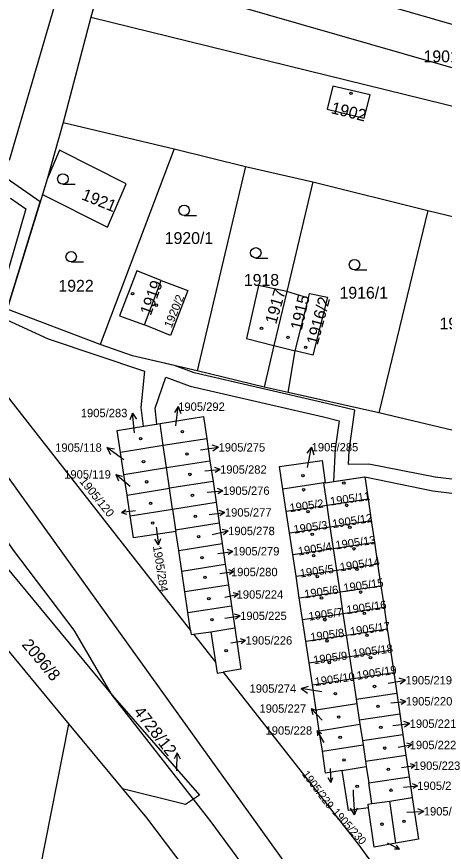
# Model space of a CAD drawing. Extents: x -756746 to -753363, y -1166406 to -1161727.
# Drawn here: x -755158.3 to -755096.9, y -1165086.9 to -1164967.1 of the extents above; entities that cross this region are included whole.
import ezdxf

# ---------------------------------------------------------------- set-up
doc = ezdxf.new("R2010")
doc.units = 0
for name, color, linetype in [('Hranice parcel', 7, 'Continuous'), ('Parcelní čísla', 7, 'Continuous'), ('Pop  PČ popisy', 7, 'Continuous'), ('Poz předměty', 7, 'Continuous'), ('Vnitřní kresba', 7, 'Continuous'), ('Věcná břemena k části', 7, 'Continuous'), ('Značky budov', 7, 'Continuous'), ('Značky kultur', 7, 'Continuous')]:
    doc.layers.add(name, color=color, linetype=linetype)

msp = doc.modelspace()

# ---------------------------------------------------------------- linework, layer by layer
at = {"layer": 'Hranice parcel'}
for p, q in [((-755142.02, -1164948.09), (-755147.65, -1164967.22)), ((-755150.26, -1164956.7), (-755159.39, -1164987.78)), ((-755147.65, -1164967.22), (-755151.64, -1164982.31)), ((-755147.65, -1164967.22), (-755058.41, -1164989.12)), ((-755151.64, -1164982.31), (-755153.93, -1164990.49)), ((-755151.64, -1164982.31), (-755135.7, -1164986.09)), ((-755135.7, -1164986.09), (-755146.3, -1165014.2)), ((-755135.7, -1164986.09), (-755125.45, -1164988.66)), ((-755125.45, -1164988.66), (-755132.39, -1165017.98)), ((-755125.45, -1164988.66), (-755115.76, -1164990.83)), ((-755153.93, -1164990.49), (-755154.6, -1164992.66)), ((-755115.76, -1164990.83), (-755119.51, -1165006.59)), ((-755115.76, -1164990.83), (-755099.28, -1164994.98)), ((-755154.6, -1164992.66), (-755159.64, -1165009.12)), ((-755099.28, -1164994.98), (-755106.3, -1165023.99)), ((-755099.28, -1164994.98), (-755084.7, -1164998.43)), ((-755139.93, -1165011.38), (-755137.57, -1165005)), ((-755119.51, -1165006.59), (-755121.36, -1165014.36)), ((-755116.42, -1165007.54), (-755119.51, -1165006.59)), ((-755118.33, -1165015.1), (-755116.42, -1165007.54)), ((-755146.3, -1165014.2), (-755159.64, -1165009.12)), ((-755121.36, -1165014.36), (-755122.79, -1165020.33)), ((-755119.32, -1165021.1), (-755118.33, -1165015.1)), ((-755163.64, -1165016.58), (-755133.33, -1165055.24)), ((-755122.79, -1165020.33), (-755132.39, -1165017.98)), ((-755119.32, -1165021.1), (-755122.79, -1165020.33)), ((-755106.3, -1165023.99), (-755119.32, -1165021.1)), ((-755095.65, -1165026.55), (-755106.3, -1165023.99)), ((-755137.25, -1165028.71), (-755137.71, -1165025.54)), ((-755137.25, -1165028.71), (-755143.4, -1165029.68)), ((-755131.02, -1165027.72), (-755137.25, -1165028.71)), ((-755136.78, -1165031.87), (-755137.25, -1165028.71)), ((-755131.02, -1165027.72), (-755130.55, -1165030.89)), ((-755142.91, -1165032.84), (-755143.4, -1165029.68)), ((-755136.78, -1165031.87), (-755130.55, -1165030.89)), ((-755130.55, -1165030.89), (-755130.11, -1165033.86)), ((-755142.91, -1165032.84), (-755136.78, -1165031.87)), ((-755136.35, -1165034.84), (-755136.78, -1165031.87)), ((-755170.82, -1165032.84), (-755144.59, -1165064.52)), ((-755142.45, -1165035.81), (-755142.91, -1165032.84)), ((-755130.11, -1165033.86), (-755136.35, -1165034.84)), ((-755130.11, -1165033.86), (-755129.67, -1165036.84)), ((-755114.21, -1165034.07), (-755120.07, -1165034.95)), ((-755113.99, -1165034.05), (-755114.21, -1165034.07)), ((-755113.74, -1165037.25), (-755114.21, -1165034.07)), ((-755142.45, -1165035.81), (-755136.35, -1165034.84)), ((-755141.99, -1165038.77), (-755142.45, -1165035.81)), ((-755135.91, -1165037.82), (-755136.35, -1165034.84)), ((-755119.59, -1165038.13), (-755120.07, -1165034.95)), ((-755135.91, -1165037.82), (-755129.67, -1165036.84)), ((-755129.67, -1165036.84), (-755129.23, -1165039.8)), ((-755113.74, -1165037.25), (-755107.86, -1165036.36)), ((-755107.86, -1165036.36), (-755107.4, -1165039.47)), ((-755141.99, -1165038.77), (-755135.91, -1165037.82)), ((-755135.91, -1165037.82), (-755135.47, -1165040.8)), ((-755119.59, -1165038.13), (-755113.74, -1165037.25)), ((-755119.12, -1165041.23), (-755119.59, -1165038.13)), ((-755113.27, -1165040.35), (-755113.74, -1165037.25)), ((-755113.27, -1165040.35), (-755107.4, -1165039.47)), ((-755107.4, -1165039.47), (-755106.94, -1165042.59)), ((-755135.47, -1165040.8), (-755129.23, -1165039.8)), ((-755129.23, -1165039.8), (-755128.79, -1165042.77)), ((-755119.12, -1165041.23), (-755113.27, -1165040.35)), ((-755112.81, -1165043.47), (-755113.27, -1165040.35)), ((-755135.47, -1165040.8), (-755135.44, -1165041.03)), ((-755135.03, -1165043.77), (-755135.44, -1165041.03)), ((-755118.65, -1165044.34), (-755119.12, -1165041.23)), ((-755135.03, -1165043.77), (-755128.79, -1165042.77)), ((-755128.79, -1165042.77), (-755128.35, -1165045.75)), ((-755112.81, -1165043.47), (-755106.94, -1165042.59)), ((-755106.94, -1165042.59), (-755106.48, -1165045.7)), ((-755134.59, -1165046.74), (-755135.03, -1165043.77)), ((-755118.65, -1165044.34), (-755112.81, -1165043.47)), ((-755112.34, -1165046.58), (-755112.81, -1165043.47)), ((-755118.19, -1165047.46), (-755118.65, -1165044.34)), ((-755134.59, -1165046.74), (-755128.35, -1165045.75)), ((-755128.35, -1165045.75), (-755127.91, -1165048.72)), ((-755118.19, -1165047.46), (-755112.34, -1165046.58)), ((-755112.34, -1165046.58), (-755106.48, -1165045.7)), ((-755111.87, -1165049.7), (-755112.34, -1165046.58)), ((-755106.48, -1165045.7), (-755106.01, -1165048.83)), ((-755134.15, -1165049.71), (-755134.59, -1165046.74)), ((-755117.72, -1165050.56), (-755118.19, -1165047.46)), ((-755127.91, -1165048.72), (-755134.15, -1165049.71)), ((-755127.91, -1165048.72), (-755127.47, -1165051.69)), ((-755111.87, -1165049.7), (-755106.01, -1165048.83)), ((-755106.01, -1165048.83), (-755105.56, -1165051.9)), ((-755133.71, -1165052.67), (-755134.15, -1165049.71)), ((-755117.72, -1165050.56), (-755111.87, -1165049.7)), ((-755111.41, -1165052.79), (-755111.87, -1165049.7)), ((-755117.25, -1165053.69), (-755117.72, -1165050.56)), ((-755133.71, -1165052.67), (-755127.47, -1165051.69)), ((-755133.33, -1165055.24), (-755133.71, -1165052.67)), ((-755127.47, -1165051.69), (-755127, -1165054.86)), ((-755111.41, -1165052.79), (-755105.56, -1165051.9)), ((-755105.56, -1165051.9), (-755105.1, -1165055)), ((-755117.25, -1165053.69), (-755111.41, -1165052.79)), ((-755116.78, -1165056.79), (-755117.25, -1165053.69)), ((-755110.94, -1165055.9), (-755111.41, -1165052.79)), ((-755130.42, -1165055.44), (-755127, -1165054.86)), ((-755110.94, -1165055.9), (-755105.1, -1165055)), ((-755105.1, -1165055), (-755104.64, -1165058.09)), ((-755116.78, -1165056.79), (-755110.94, -1165055.9)), ((-755110.48, -1165058.98), (-755110.94, -1165055.9)), ((-755116.32, -1165059.87), (-755116.78, -1165056.79)), ((-755110.48, -1165058.98), (-755104.64, -1165058.09)), ((-755104.64, -1165058.09), (-755104.17, -1165061.27)), ((-755116.32, -1165059.87), (-755110.48, -1165058.98)), ((-755115.84, -1165063.03), (-755116.32, -1165059.87)), ((-755110, -1165062.15), (-755110.48, -1165058.98)), ((-755115.84, -1165063.03), (-755110, -1165062.15)), ((-755110, -1165062.15), (-755104.17, -1165061.27)), ((-755110, -1165062.15), (-755109.56, -1165065.12)), ((-755104.17, -1165061.27), (-755103.73, -1165064.24)), ((-755115.3, -1165066.66), (-755115.84, -1165063.03)), ((-755132.91, -1165079.45), (-755144.59, -1165064.52)), ((-755109.56, -1165065.12), (-755103.73, -1165064.24)), ((-755103.73, -1165064.24), (-755103.29, -1165067.22)), ((-755109.46, -1165065.76), (-755115.3, -1165066.66)), ((-755109.56, -1165065.12), (-755109.46, -1165065.76)), ((-755109.46, -1165065.76), (-755109.11, -1165068.08)), ((-755114.85, -1165069.63), (-755115.3, -1165066.66)), ((-755109.11, -1165068.08), (-755103.29, -1165067.22)), ((-755109.11, -1165068.08), (-755109.02, -1165068.71)), ((-755103.29, -1165067.22), (-755102.85, -1165070.19)), ((-755160.42, -1165117.49), (-755150.8, -1165068.69)), ((-755150.8, -1165068.69), (-755143.12, -1165077.96)), ((-755114.85, -1165069.63), (-755109.02, -1165068.71)), ((-755109.02, -1165068.71), (-755108.67, -1165071.05)), ((-755114.41, -1165072.59), (-755114.85, -1165069.63)), ((-755108.67, -1165071.05), (-755102.85, -1165070.19)), ((-755102.85, -1165070.19), (-755102.41, -1165073.15)), ((-755114.41, -1165072.59), (-755108.58, -1165071.66)), ((-755108.67, -1165071.05), (-755108.58, -1165071.66)), ((-755108.58, -1165071.66), (-755108.23, -1165074.02)), ((-755108.23, -1165074.02), (-755102.41, -1165073.15)), ((-755108.23, -1165074.02), (-755108.12, -1165074.75)), ((-755102.41, -1165073.15), (-755101.95, -1165076.27)), ((-755111.57, -1165075.32), (-755108.12, -1165074.75)), ((-755108.12, -1165074.75), (-755107.76, -1165077.13)), ((-755107.76, -1165077.13), (-755101.95, -1165076.27)), ((-755101.95, -1165076.27), (-755101.51, -1165079.24)), ((-755107.31, -1165080.1), (-755107.76, -1165077.13)), ((-755107.31, -1165080.1), (-755104.75, -1165079.72)), ((-755104.75, -1165079.72), (-755101.51, -1165079.24)), ((-755103.89, -1165085.78), (-755104.75, -1165079.72))]:
    msp.add_line(p, q, dxfattribs=at)
for points in [[(-755140.25, -1164955.42), (-755056.4, -1164979.54), (-755058.13, -1164985.32), (-755141.94, -1164961.18), (-755140.25, -1164955.42)], [(-755113.71, -1164980.41), (-755108.41, -1164981.73), (-755107.56, -1164978.34), (-755112.9, -1164977.11), (-755113.71, -1164980.41)], [(-755154.6, -1164992.66), (-755145.25, -1164997.38), (-755144.35, -1164995.26), (-755142.59, -1164991.13), (-755152.14, -1164986.31), (-755153.93, -1164990.49)], [(-755137.57, -1165005), (-755141.03, -1165003.62), (-755143.52, -1165010.06), (-755139.93, -1165011.38)], [(-755137.57, -1165005), (-755133.72, -1165006.45), (-755136.2, -1165012.89), (-755139.93, -1165011.38)], [(-755119.51, -1165006.59), (-755123.56, -1165005.74), (-755125.29, -1165013.34), (-755121.36, -1165014.36)], [(-755116.42, -1165007.54), (-755116.25, -1165006.87), (-755113.67, -1165007.39), (-755115.77, -1165015.75), (-755118.33, -1165015.1)], [(-755132.39, -1165017.98), (-755141.66, -1165015.83), (-755146.3, -1165014.2)], [(-755137.71, -1165025.54), (-755131.49, -1165024.55), (-755131.02, -1165027.72)], [(-755143.4, -1165029.68), (-755143.89, -1165026.52), (-755137.71, -1165025.54)], [(-755144.59, -1165064.52), (-755150.03, -1165055.18), (-755158.73, -1165043.7), (-755167.99, -1165030.34), (-755170.82, -1165032.84)], [(-755120.07, -1165034.95), (-755120.55, -1165031.73), (-755114.45, -1165030.86), (-755113.99, -1165034.05)], [(-755113.99, -1165034.05), (-755108.33, -1165033.18), (-755107.86, -1165036.36)], [(-755135.44, -1165041.03), (-755141.5, -1165041.94), (-755141.99, -1165038.77)], [(-755175.48, -1165047.75), (-755165.04, -1165051.46), (-755150.8, -1165068.69)], [(-755127, -1165054.86), (-755126.12, -1165060.81), (-755128.64, -1165061.22)], [(-755133.33, -1165055.24), (-755133.24, -1165055.84), (-755132.9, -1165055.79), (-755130.42, -1165055.44)], [(-755130.42, -1165055.44), (-755129.77, -1165059.78), (-755129.53, -1165061.36), (-755128.64, -1165061.22)], [(-755128.64, -1165061.22), (-755109.28, -1165085.91), (-755070.16, -1165139.75), (-755029.65, -1165203.95), (-755020.68, -1165217.39)], [(-755144.59, -1165064.52), (-755132.03, -1165078.87), (-755132.91, -1165079.45)], [(-755111.57, -1165075.32), (-755113.94, -1165075.71), (-755114.41, -1165072.59)], [(-755107.77, -1165080.69), (-755110.65, -1165081.1), (-755111.57, -1165075.32)], [(-755143.12, -1165077.96), (-755139.65, -1165082.14), (-755113.63, -1165116.54), (-755104.24, -1165130.26)], [(-755132.91, -1165079.45), (-755134.07, -1165080.21), (-755143.12, -1165077.96)], [(-755071.5, -1165165.83), (-755094.76, -1165131.6), (-755113.5, -1165105.68), (-755130.36, -1165082.71), (-755132.91, -1165079.45)], [(-755107.77, -1165080.69), (-755107.84, -1165080.18), (-755107.31, -1165080.1)], [(-755101.51, -1165079.24), (-755100.63, -1165085.18), (-755103.89, -1165085.78)], [(-755103.89, -1165085.78), (-755107, -1165086.36), (-755107.77, -1165080.69)]]:
    msp.add_lwpolyline(points, dxfattribs=at)
at = {"layer": 'Pop  PČ popisy'}
for p, q in [((-755135.09, -1165023.11), (-755135.66, -1165023.97)), ((-755135.43, -1165025.85), (-755135.09, -1165023.11)), ((-755135.09, -1165023.11), (-755134.75, -1165024.08)), ((-755141.67, -1165024.03), (-755142.04, -1165025.02)), ((-755141.37, -1165026.86), (-755141.67, -1165024.03)), ((-755141.67, -1165024.03), (-755141.09, -1165024.92)), ((-755129.32, -1165028.95), (-755130.24, -1165028.64)), ((-755142.92, -1165030.74), (-755145.35, -1165028.98)), ((-755145.35, -1165028.98), (-755144.24, -1165029.16)), ((-755145.35, -1165028.98), (-755144.83, -1165029.97)), ((-755131.9, -1165029.31), (-755129.32, -1165028.95)), ((-755129.32, -1165028.95), (-755130.12, -1165029.5)), ((-755115.95, -1165028.94), (-755116.64, -1165029.81)), ((-755116.57, -1165031.87), (-755115.95, -1165028.94)), ((-755115.95, -1165028.94), (-755115.66, -1165030.02)), ((-755131.3, -1165032.31), (-755129.08, -1165032.16)), ((-755129.08, -1165032.16), (-755129.85, -1165031.84)), ((-755129.08, -1165032.16), (-755129.8, -1165032.58)), ((-755142, -1165034.59), (-755144.07, -1165032.85)), ((-755144.07, -1165032.85), (-755143.09, -1165033.09)), ((-755144.07, -1165032.85), (-755143.67, -1165033.78)), ((-755130.95, -1165035.39), (-755128.68, -1165035.19)), ((-755128.68, -1165035.19), (-755129.47, -1165034.88)), ((-755128.68, -1165035.19), (-755129.4, -1165035.64)), ((-755143.23, -1165038.33), (-755142.61, -1165037.9)), ((-755141.24, -1165038.05), (-755143.23, -1165038.33)), ((-755143.23, -1165038.33), (-755142.52, -1165038.57)), ((-755130.67, -1165038.61), (-755128.41, -1165038.29)), ((-755128.41, -1165038.29), (-755129.22, -1165038.02)), ((-755128.41, -1165038.29), (-755129.11, -1165038.78)), ((-755138.27, -1165040.42), (-755137.92, -1165042.95)), ((-755130.22, -1165041.48), (-755127.94, -1165040.95)), ((-755127.94, -1165040.95), (-755128.79, -1165040.75)), ((-755127.94, -1165040.95), (-755128.61, -1165041.51)), ((-755137.92, -1165042.95), (-755138.45, -1165042.16)), ((-755137.92, -1165042.95), (-755137.61, -1165042.04)), ((-755129.43, -1165044.19), (-755127.26, -1165043.89)), ((-755127.26, -1165043.89), (-755128.04, -1165043.62)), ((-755127.26, -1165043.89), (-755127.93, -1165044.35)), ((-755127.11, -1165046.8), (-755127.82, -1165046.55)), ((-755129.11, -1165047.05), (-755127.11, -1165046.8)), ((-755127.11, -1165046.8), (-755127.74, -1165047.22)), ((-755128.43, -1165050.46), (-755126.47, -1165050.01)), ((-755126.47, -1165050.01), (-755127.2, -1165049.83)), ((-755126.47, -1165050.01), (-755127.05, -1165050.49)), ((-755128.41, -1165053.49), (-755126.22, -1165053.14)), ((-755126.22, -1165053.14), (-755127.01, -1165052.89)), ((-755126.22, -1165053.14), (-755126.89, -1165053.62)), ((-755127.53, -1165057.02), (-755125.43, -1165056.69)), ((-755125.43, -1165056.69), (-755126.18, -1165056.45)), ((-755125.43, -1165056.69), (-755126.07, -1165057.15)), ((-755102.48, -1165062.38), (-755103.39, -1165062.11)), ((-755117.46, -1165063.57), (-755116.4, -1165063.23)), ((-755104.99, -1165062.82), (-755102.48, -1165062.38)), ((-755102.48, -1165062.38), (-755103.24, -1165062.94)), ((-755114.5, -1165064.04), (-755117.46, -1165063.57)), ((-755117.46, -1165063.57), (-755116.55, -1165064.22)), ((-755104.57, -1165065.65), (-755102.45, -1165065.43)), ((-755102.45, -1165065.43), (-755103.2, -1165065.15)), ((-755102.45, -1165065.43), (-755103.12, -1165065.85)), ((-755114.43, -1165068.12), (-755116.04, -1165066.46)), ((-755116.04, -1165066.46), (-755115.22, -1165066.75)), ((-755116.04, -1165066.46), (-755115.78, -1165067.28)), ((-755104.28, -1165068.9), (-755101.87, -1165068.6)), ((-755101.87, -1165068.6), (-755102.72, -1165068.3)), ((-755101.87, -1165068.6), (-755102.62, -1165069.1)), ((-755114.16, -1165071.34), (-755115.17, -1165069.6)), ((-755115.17, -1165069.6), (-755114.54, -1165070.01)), ((-755115.17, -1165069.6), (-755115.12, -1165070.35)), ((-755103.53, -1165072.01), (-755101.56, -1165071.63)), ((-755101.56, -1165071.63), (-755102.28, -1165071.43)), ((-755101.56, -1165071.63), (-755102.15, -1165072.08)), ((-755135.26, -1165072.8), (-755135.7, -1165073.65)), ((-755135.3, -1165075.38), (-755135.26, -1165072.8)), ((-755135.26, -1165072.8), (-755134.84, -1165073.67)), ((-755113.3, -1165075.04), (-755113.2, -1165077.05)), ((-755103.06, -1165074.89), (-755101.07, -1165074.61)), ((-755101.07, -1165074.61), (-755101.78, -1165074.37)), ((-755101.07, -1165074.61), (-755101.69, -1165075.04)), ((-755113.2, -1165077.05), (-755113.57, -1165076.4)), ((-755113.2, -1165077.05), (-755112.9, -1165076.36)), ((-755102.78, -1165077.72), (-755100.78, -1165077.54)), ((-755100.78, -1165077.54), (-755101.47, -1165077.27)), ((-755100.78, -1165077.54), (-755101.42, -1165077.94)), ((-755110, -1165078.11), (-755109.97, -1165078.72)), ((-755109.97, -1165078.72), (-755109.81, -1165081.72)), ((-755109.81, -1165081.72), (-755110.36, -1165080.74)), ((-755109.81, -1165081.72), (-755109.36, -1165080.69)), ((-755102.31, -1165081.34), (-755099.85, -1165081.21)), ((-755099.85, -1165081.21), (-755100.69, -1165080.84)), ((-755099.85, -1165081.21), (-755100.65, -1165081.66)), ((-755105.12, -1165085.73), (-755103.33, -1165086.64)), ((-755103.33, -1165086.64), (-755103.77, -1165086.04)), ((-755103.33, -1165086.64), (-755104.08, -1165086.64))]:
    msp.add_line(p, q, dxfattribs=at)
at = {"layer": 'Poz předměty'}
for p, q in [((-755146.57, -1165051.26), (-755159.45, -1165033.28)), ((-755108.7, -1165103.93), (-755146.57, -1165051.26))]:
    msp.add_line(p, q, dxfattribs=at)
at = {"layer": 'Vnitřní kresba'}
for p, q in [((-755121.36, -1165014.36), (-755118.33, -1165015.1)), ((-755132.9, -1165055.79), (-755129.77, -1165059.78))]:
    msp.add_line(p, q, dxfattribs=at)
at = {"layer": 'Věcná břemena k části'}
for points in [[(-755090.64, -1165034.16), (-755098.22, -1165033.23), (-755107.75, -1165031.35), (-755110.68, -1165031.4), (-755110.56, -1165029.39), (-755109.74, -1165023.62), (-755113.78, -1165022.66), (-755132.81, -1165018.27), (-755135.64, -1165017.23), (-755141.66, -1165015.83), (-755146.3, -1165014.2), (-755159.64, -1165009.12), (-755154.92, -1164993.71), (-755159.66, -1164990.4)], [(-755159.16, -1164993.18), (-755156.97, -1164994.71), (-755161.1, -1165008.83)], [(-755160.32, -1165010.38), (-755153.75, -1165013.4), (-755139.96, -1165018.03), (-755140.46, -1165023.24), (-755140.14, -1165025.93), (-755138.17, -1165025.61), (-755138.43, -1165023.34), (-755136.88, -1165018.9), (-755133.39, -1165020.19), (-755114.24, -1165024.6), (-755111.98, -1165025.14), (-755112.56, -1165029.19), (-755112.83, -1165033.87), (-755108.33, -1165033.18), (-755098.54, -1165035.21), (-755091.1, -1165036.12)]]:
    msp.add_lwpolyline(points, dxfattribs=at)
at = {"layer": 'Značky budov'}
for centre in [(-755110.3, -1164978.16), (-755141.66, -1165006.89), (-755138.25, -1165008.55), (-755123.15, -1165011.87), (-755119.33, -1165013.17), (-755116.8, -1165014.62), (-755140.5, -1165027.71), (-755134.51, -1165026.7), (-755133.84, -1165029.9), (-755140.09, -1165031.02), (-755133.43, -1165032.85), (-755117.21, -1165033.04), (-755139.64, -1165033.91), (-755111.33, -1165034.09), (-755133.06, -1165035.85), (-755117.1, -1165035.05), (-755139.06, -1165036.98), (-755110.92, -1165037.3), (-755116.48, -1165038.19), (-755132.65, -1165038.86), (-755138.77, -1165039.82), (-755110.47, -1165040.44), (-755132.16, -1165041.79), (-755115.87, -1165041.45), (-755115.67, -1165044.49), (-755109.88, -1165043.52), (-755131.7, -1165044.79), (-755109.45, -1165046.48), (-755131.26, -1165047.6), (-755115.15, -1165047.52), (-755108.92, -1165049.74), (-755130.71, -1165050.67), (-755114.54, -1165050.59), (-755108.4, -1165052.79), (-755130.27, -1165053.69), (-755114.06, -1165053.71), (-755108.01, -1165055.93), (-755113.75, -1165056.73), (-755128.22, -1165058.14), (-755113.4, -1165059.88), (-755107.5, -1165059.13), (-755106.93, -1165063.28), (-755112.54, -1165064.32), (-755106.42, -1165066.12), (-755112.07, -1165067.67), (-755106.02, -1165069.15), (-755111.86, -1165070.57), (-755105.46, -1165072.13), (-755111.3, -1165073.82), (-755104.95, -1165075.16), (-755109.42, -1165077.61), (-755104.56, -1165078.17), (-755102.69, -1165082.65), (-755105.84, -1165083.04)]:
    msp.add_circle(centre, 0.175, dxfattribs=at)
at = {"layer": 'Značky kultur'}
for p, q in [((-755151.66, -1164991.19), (-755149.91, -1164991.19)), ((-755134.25, -1164995.69), (-755132.5, -1164995.69)), ((-755150.47, -1165002.35), (-755148.72, -1165002.35)), ((-755123.97, -1165001.79), (-755122.22, -1165001.79)), ((-755109.8, -1165003.49), (-755108.05, -1165003.49))]:
    msp.add_line(p, q, dxfattribs=at)
for centre in [(-755151.66, -1164990.44), (-755134.25, -1164994.94), (-755150.47, -1165001.6), (-755123.97, -1165001.04), (-755109.8, -1165002.74)]:
    msp.add_circle(centre, 0.75, dxfattribs=at)

# ---------------------------------------------------------------- texts
at = {"layer": 'Parcelní čísla'}
for s, height, p in [('1901/2', 1.7, (-755099.89, -1164973.69)), ('1920/1', 1.7, (-755137.04, -1164999.77)), ('1918', 1.7, (-755125.68, -1165005.78)), ('1922', 1.7, (-755152.3, -1165006.62)), ('1916/1', 1.7, (-755111.95, -1165007.62)), ('1914/1', 1.7, (-755097.59, -1165012.03)), ('1905/292', 1.2, (-755135.11, -1165023.72)), ('1905/283', 1.2, (-755149.09, -1165024.63)), ('1905/118', 1.2, (-755152.77, -1165029.59)), ('1905/275', 1.2, (-755129.31, -1165029.56)), ('1905/285', 1.2, (-755115.95, -1165029.54)), ('1905/119', 1.2, (-755151.47, -1165033.44)), ('1905/282', 1.2, (-755129.1, -1165032.74)), ('1905/276', 1.2, (-755128.68, -1165035.78)), ('1905/277', 1.2, (-755128.4, -1165038.9)), ('1905/278', 1.2, (-755127.94, -1165041.56)), ('1905/279', 1.2, (-755127.27, -1165044.47)), ('1905/280', 1.2, (-755127.53, -1165047.45)), ('1905/224', 1.2, (-755126.72, -1165050.68)), ('1905/225', 1.2, (-755126.22, -1165053.74)), ('1905/226', 1.2, (-755125.43, -1165057.27)), ('1905/219', 1.2, (-755102.49, -1165062.99)), ('1905/274', 1.2, (-755124.86, -1165064.18)), ('1905/227', 1.2, (-755123.44, -1165067.05)), ('1905/220', 1.2, (-755102.45, -1165066.01)), ('1905/221', 1.2, (-755101.88, -1165069.22)), ('1905/228', 1.2, (-755122.57, -1165070.2)), ('1905/222', 1.2, (-755101.88, -1165072.28)), ('1905/223', 1.2, (-755101.31, -1165075.25)), ('1905/231', 1.2, (-755100.8, -1165078.13)), ('1905/233', 1.2, (-755099.86, -1165081.8))]:
    msp.add_text(s, height=height, dxfattribs=at).set_placement(p)
for s, height, rotation, p in [('1902', 1.7, 346, (-755113.27, -1164980.98)), ('1921', 1.7, 338, (-755149.1, -1164993.33)), ('1919', 1.7, 70, (-755139.05, -1165010.14)), ('1920/2', 1.2, 68, (-755136.06, -1165011.91)), ('1917', 1.7, 74, (-755121.05, -1165011.37)), ('1915', 1.7, 77, (-755117.37, -1165012.24)), ('1916/2', 1.7, 75, (-755115.09, -1165014.36)), ('1905/120', 1.2, 309, (-755149.33, -1165033.88)), ('1905/11', 1.2, 8, (-755113.22, -1165037.32)), ('1905/2', 1.2, 8, (-755119.03, -1165038.26)), ('1905/3', 1.2, 8, (-755118.46, -1165041.35)), ('1905/12', 1.2, 9, (-755112.89, -1165040.56)), ('1905/13', 1.2, 8, (-755112.45, -1165043.61)), ('1905/4', 1.2, 9, (-755117.82, -1165044.49)), ('1905/284', 1.2, 279, (-755138.74, -1165043.17)), ('1905/14', 1.2, 9, (-755111.8, -1165046.77)), ('1905/5', 1.2, 8, (-755117.56, -1165047.65)), ('1905/15', 1.2, 8, (-755111.31, -1165049.74)), ('1905/6', 1.2, 8, (-755116.92, -1165050.63)), ('1905/16', 1.2, 8, (-755110.88, -1165052.9)), ('1905/7', 1.2, 8, (-755116.31, -1165053.84)), ('1905/8', 1.2, 8, (-755116.06, -1165056.82)), ('1905/17', 1.2, 8, (-755110.36, -1165056)), ('2096/8', 1.7, 310, (-755157.65, -1165057.32)), ('1905/18', 1.2, 8, (-755109.97, -1165059.18)), ('1905/9', 1.2, 8, (-755115.63, -1165060.1)), ('1905/19', 1.2, 9, (-755109.4, -1165062.34)), ('1905/10', 1.2, 8, (-755115.43, -1165063.22)), ('4728/12', 1.7, 308, (-755141.59, -1165066.95)), ('1905/229', 1.139, 307, (-755117.39, -1165075.9)), ('1905/230', 1.139, 312, (-755113.08, -1165081.38))]:
    msp.add_text(s, height=height, rotation=rotation, dxfattribs=at).set_placement(p)

doc.saveas('drawing.dxf')
